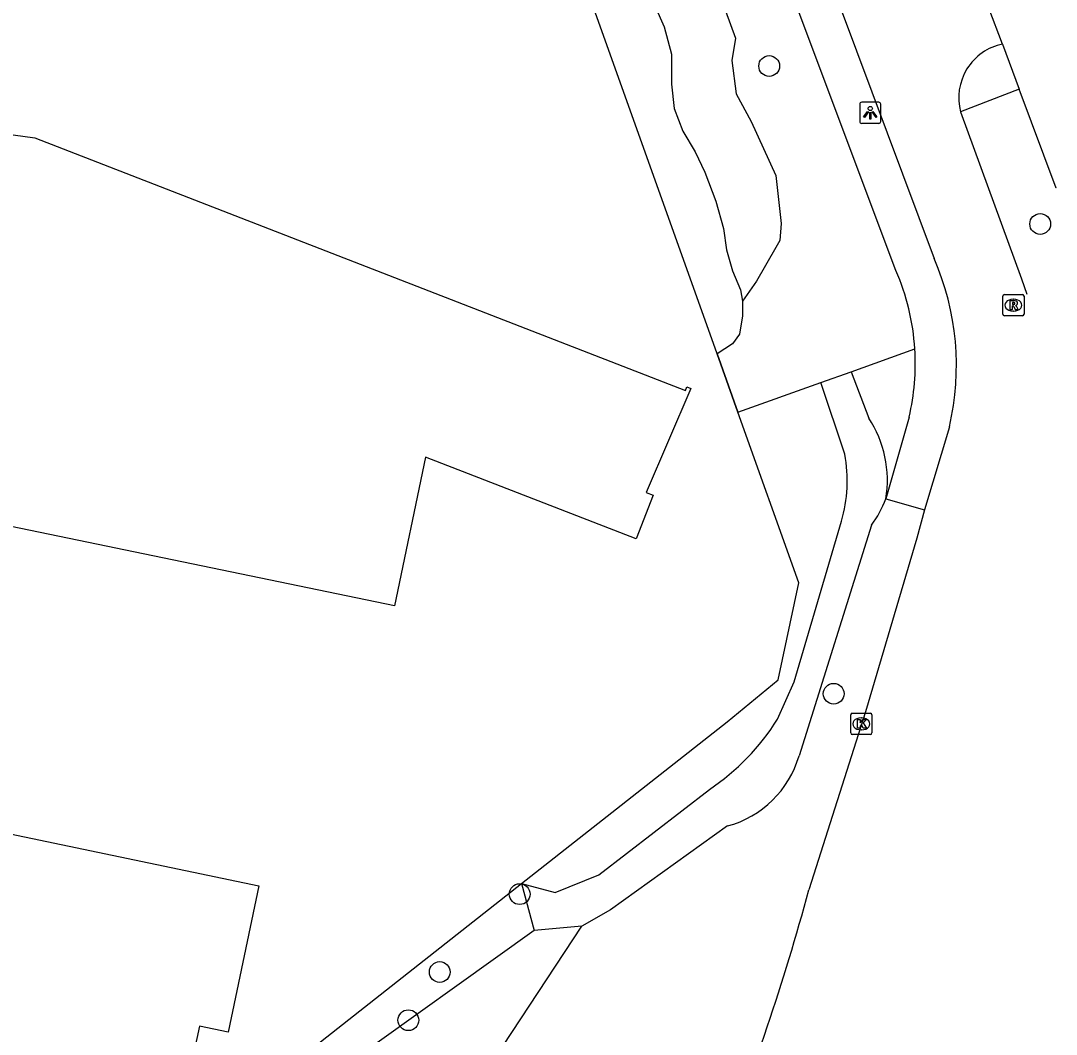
# Model space of a CAD drawing. Extents: x 157692 to 159670, y 381454 to 383289.
# Drawn here: x 158771.41 to 158820.23, y 381935.57 to 381983.36 of the extents above; entities that cross this region are included whole.
import ezdxf

# ---------------------------------------------------------------- set-up
doc = ezdxf.new("R2010")
doc.units = 0
for name, color, linetype in [('IMGEO_Boom', 7, 'Continuous'), ('IMGEO_Fietspad_gesloten', 7, 'Continuous'), ('IMGEO_Groenvoorziening', 7, 'Continuous'), ('IMGEO_Hek', 7, 'Continuous'), ('IMGEO_Kolk', 7, 'Continuous'), ('IMGEO_Lichtpunt', 7, 'Continuous'), ('IMGEO_Pand', 7, 'Continuous'), ('IMGEO_Rijbaan_lokaal_open', 7, 'Continuous'), ('IMGEO_Rioolput', 7, 'Continuous'), ('IMGEO_Voetpad_open', 7, 'Continuous')]:
    doc.layers.add(name, color=color, linetype=linetype)

msp = doc.modelspace()

# ---------------------------------------------------------------- linework, layer by layer
at = {"layer": 'IMGEO_Boom'}
for centre in [(158806.697, 381981.226), (158819.474, 381973.776), (158809.737, 381951.627), (158794.933, 381942.177), (158791.163, 381938.503), (158789.684, 381936.231)]:
    msp.add_circle(centre, 0.489, dxfattribs=at)
at = {"layer": 'IMGEO_Fietspad_gesloten'}
for points in [[(158809.322, 381985.948), (158814.476, 381972.144)], [(158815.721, 381979.06), (158818.595, 381971.194), (158818.839, 381970.471), (158818.839, 381970.471)], [(158815.193, 381964.217), (158814.021, 381960.298)], [(158814.021, 381960.298), (158813.659, 381958.968), (158811.232, 381950.768), (158808.568, 381942.38)]]:
    msp.add_lwpolyline(points, dxfattribs=at)
for centre, radius, start, end in [((158818.211, 381979.73), 2.579, 101.4849, 195.0504), ((158802.852, 381967.097), 12.673, 346.8661, 23.4706), ((158697.173, 381972.656), 115.436, 338.09361, 344.7948)]:
    msp.add_arc(centre, radius, start, end, dxfattribs=at)
at = {"layer": 'IMGEO_Groenvoorziening'}
for points in [[(158804.242, 381967.659), (158797.792, 381985.757), (158794.203, 381996.276), (158791.398, 382004.912), (158787.515, 382016.319), (158786.523, 382015.913), (158778.888, 382035.503), (158778.315, 382036.37)], [(158800.836, 381985.151), (158801.738, 381983.07), (158802.091, 381981.78), (158802.091, 381980.371), (158802.212, 381979.228), (158802.632, 381978.146), (158803.209, 381977.171), (158803.655, 381976.221), (158804.187, 381974.855), (158804.544, 381973.561), (158804.677, 381972.552), (158804.961, 381971.573), (158805.342, 381970.674), (158805.438, 381970.136)], [(158804.159, 381985.128), (158805.114, 381982.535), (158804.943, 381981.49), (158805.135, 381979.91), (158805.847, 381978.606), (158807.006, 381976.064), (158807.264, 381973.792), (158807.203, 381973.005), (158807.007, 381972.664), (158806.094, 381971.079), (158805.438, 381970.136)], [(158805.438, 381970.136), (158805.441, 381969.44), (158805.292, 381968.574), (158804.973, 381968.127), (158804.242, 381967.659)], [(158810.554, 381966.81), (158813.564, 381967.884)], [(158804.242, 381967.659), (158805.222, 381964.91)], [(158809.133, 381966.304), (158810.554, 381966.81)], [(158810.554, 381966.81), (158811.391, 381964.626)], [(158805.222, 381964.91), (158809.133, 381966.304)], [(158810.265, 381962.919), (158809.133, 381966.304)], [(158795.014, 381942.671), (158804.708, 381950.306), (158807.124, 381952.287), (158808.091, 381956.861), (158805.222, 381964.91)], [(158807.096, 381950.431), (158807.871, 381952.182), (158810.109, 381959.758)], [(158811.518, 381959.579), (158808.106, 381948.693)], [(158795.014, 381942.671), (158796.605, 381942.261), (158798.662, 381943.092), (158803.879, 381947.112)], [(158804.733, 381945.39), (158799.21, 381941.437), (158797.869, 381940.663)], [(158745.17, 381903.414), (158763.626, 381917.95), (158795.014, 381942.671)], [(158795.014, 381942.671), (158795.619, 381940.468)], [(158795.619, 381940.468), (158786.617, 381934.019), (158754.359, 381908.504), (158745.892, 381902.253), (158742.29, 381899.292)], [(158784.698, 381920.653), (158797.869, 381940.663)], [(158797.869, 381940.663), (158795.619, 381940.468)]]:
    msp.add_lwpolyline(points, dxfattribs=at)
for centre, radius, start, end in [((158806.959, 381961.7), 5.311, 350.4405, 33.4323), ((158803.337, 381961.677), 7.038, 344.1814, 10.1679), ((158807.415, 381962.629), 5.113, 323.373, 339.2506), ((158797.645, 381956.373), 11.163, 303.9456, 327.8425), ((158803.466, 381950.057), 4.836, 285.1827, 343.6158)]:
    msp.add_arc(centre, radius, start, end, dxfattribs=at)
at = {"layer": 'IMGEO_Hek'}
for points in [[(158804.242, 381967.659), (158797.792, 381985.757), (158794.203, 381996.276)], [(158805.222, 381964.91), (158804.242, 381967.659)], [(158804.708, 381950.306), (158807.124, 381952.287), (158808.091, 381956.861), (158805.222, 381964.91)], [(158795.014, 381942.671), (158804.708, 381950.306)], [(158763.626, 381917.95), (158795.014, 381942.671)]]:
    msp.add_lwpolyline(points, dxfattribs=at)
at = {"layer": 'IMGEO_Kolk'}
for p, q in [((158810.541, 381949.778), (158810.541, 381950.63)), ((158810.616, 381950.704), (158811.468, 381950.704)), ((158811.542, 381950.63), (158811.542, 381949.778)), ((158811.029, 381950.484), (158811.054, 381950.484)), ((158811.468, 381949.704), (158810.616, 381949.704)), ((158811.052, 381949.924), (158811.027, 381949.924))]:
    msp.add_line(p, q, dxfattribs=at)
for points in [[(158810.541, 381949.778), (158810.541, 381950.63)], [(158810.616, 381950.704), (158811.468, 381950.704)], [(158811.542, 381950.63), (158811.542, 381949.778)], [(158810.862, 381950.404), (158810.985, 381950.404), (158810.985, 381950.253), (158811.115, 381950.404), (158811.279, 381950.404), (158811.133, 381950.253), (158811.286, 381950.004), (158811.134, 381950.004), (158811.049, 381950.168), (158810.985, 381950.101), (158810.985, 381950.004), (158810.862, 381950.004), (158810.862, 381950.404)], [(158811.468, 381949.704), (158810.616, 381949.704)]]:
    msp.add_lwpolyline(points, dxfattribs=at)
for centre, start, end in [((158810.618, 381950.628), 91.552, 178.448), ((158810.618, 381950.628), 91.552, 178.448), ((158811.466, 381950.628), 1.552, 88.448), ((158811.466, 381950.628), 1.552, 88.448), ((158810.618, 381949.78), 181.552, 268.448), ((158810.618, 381949.78), 181.552, 268.448), ((158811.466, 381949.78), 271.552, 358.448), ((158811.466, 381949.78), 271.552, 358.448)]:
    msp.add_arc(centre, 0.0765, start, end, dxfattribs=at)
for centre, major_axis, ratio, start_param, end_param in [((158811.028, 381950.204), (-0.387, 0.002), 0.722429, 4.712389, 7.853982), ((158811.053, 381950.204), (-0.39, 0.002), 0.717154, 1.570796, 4.712389)]:
    msp.add_ellipse(centre, major_axis=major_axis, ratio=ratio, start_param=start_param, end_param=end_param, dxfattribs=at)
at = {"layer": 'IMGEO_Lichtpunt'}
for p, q in [((158810.963, 381979.424), (158810.963, 381978.617)), ((158810.963, 381979.424), (158810.963, 381978.617)), ((158811.865, 381979.519), (158811.057, 381979.519)), ((158811.865, 381979.519), (158811.057, 381979.519)), ((158811.959, 381978.617), (158811.959, 381979.424)), ((158811.959, 381978.617), (158811.959, 381979.424)), ((158811.057, 381978.523), (158811.865, 381978.523)), ((158811.057, 381978.523), (158811.865, 381978.523))]:
    msp.add_line(p, q, dxfattribs=at)
for points in [[(158811.337, 381979.088), (158811.376, 381979.06), (158811.188, 381978.798), (158811.15, 381978.825), (158811.337, 381979.088)], [(158811.439, 381979.04), (158811.486, 381979.04), (158811.486, 381978.718), (158811.439, 381978.718), (158811.439, 381979.04)], [(158811.549, 381979.06), (158811.587, 381979.087), (158811.774, 381978.825), (158811.735, 381978.797), (158811.549, 381979.06)]]:
    msp.add_lwpolyline(points, dxfattribs=at)
msp.add_circle((158811.462, 381979.222), 0.0994, dxfattribs=at)
for centre, start, end in [((158811.057, 381979.424), 90, 180), ((158811.057, 381979.424), 90, 180), ((158811.865, 381979.424), 0, 90), ((158811.865, 381979.424), 0, 90), ((158811.057, 381978.617), 180, 270), ((158811.057, 381978.617), 180, 270), ((158811.865, 381978.617), 270, 0), ((158811.865, 381978.617), 270, 360)]:
    msp.add_arc(centre, 0.0946, start, end, dxfattribs=at)
at = {"layer": 'IMGEO_Pand'}
for points in [[(158751.209, 381971.595), (158753.011, 381971.248), (158753.386, 381972.934), (158759.001, 381971.744), (158759.411, 381974.392), (158759.738, 381974.353), (158760.458, 381979.445), (158772.07, 381977.833), (158802.75, 381965.918), (158802.816, 381966.092), (158803.006, 381966.02), (158800.893, 381961.113), (158801.219, 381960.986), (158800.425, 381958.934), (158790.489, 381962.777), (158789.027, 381955.769), (158749.599, 381963.931), (158751.209, 381971.595)], [(158738.678, 381937.051), (158740.114, 381942.027), (158739.78, 381942.126), (158740.407, 381944.246), (158745.274, 381942.897), (158746.774, 381950.06), (158782.635, 381942.564), (158781.195, 381935.673), (158779.835, 381935.958), (158779.421, 381933.982), (158775.918, 381934.715), (158775.575, 381934.787), (158774.753, 381928.563), (158774.556, 381928.587), (158774.581, 381928.774), (158759.687, 381930.94), (158738.678, 381937.051)]]:
    msp.add_lwpolyline(points, dxfattribs=at)
at = {"layer": 'IMGEO_Rijbaan_lokaal_open'}
for points in [[(158817.698, 381982.257), (158816.403, 381985.672)], [(158817.698, 381982.257), (158818.489, 381980.13)], [(158820.232, 381975.47), (158820.232, 381975.471), (158818.489, 381980.13)]]:
    msp.add_lwpolyline(points, dxfattribs=at)
at = {"layer": 'IMGEO_Rioolput'}
for p, q in [((158817.709, 381969.523), (158817.709, 381970.375)), ((158817.784, 381970.449), (158818.636, 381970.449)), ((158818.197, 381970.229), (158818.222, 381970.229)), ((158818.71, 381970.375), (158818.71, 381969.523)), ((158818.22, 381969.669), (158818.195, 381969.669)), ((158818.636, 381969.449), (158817.784, 381969.449))]:
    msp.add_line(p, q, dxfattribs=at)
for points in [[(158817.709, 381969.523), (158817.709, 381970.375)], [(158817.784, 381970.449), (158818.636, 381970.449)], [(158818.298, 381970.147), (158818.046, 381970.149), (158818.046, 381969.749)], [(158818.71, 381970.375), (158818.71, 381969.523)], [(158818.046, 381969.749), (158818.17, 381969.749), (158818.17, 381969.911), (158818.181, 381969.911)], [(158818.224, 381970.068), (158818.17, 381970.068), (158818.17, 381969.987)], [(158818.17, 381969.987), (158818.222, 381969.987)], [(158818.228, 381969.882), (158818.299, 381969.749), (158818.439, 381969.749), (158818.374, 381969.875)], [(158818.636, 381969.449), (158817.784, 381969.449)]]:
    msp.add_lwpolyline(points, dxfattribs=at)
for centre, radius, start, end in [((158817.786, 381970.373), 0.0765, 91.552, 178.448), ((158817.786, 381970.373), 0.0765, 91.552, 178.448), ((158818.297, 381970.037), 0.109, 350.3612, 89.416), ((158818.634, 381970.373), 0.0765, 1.552, 88.448), ((158818.634, 381970.373), 0.0765, 1.552, 88.448), ((158818.18, 381969.858), 0.0533, 26.0293, 88.6989), ((158818.206, 381970.176), 0.19, 274.7715, 282.9687), ((158818.23, 381969.972), 0.0964, 77.0061, 93.1865), ((158818.244, 381970.029), 0.0378, 276.6634, 79.6772), ((158818.295, 381970.037), 0.112, 277.5842, 350.9817), ((158818.279, 381969.822), 0.108, 29.5134, 73.7905), ((158817.786, 381969.525), 0.0765, 181.552, 268.448), ((158817.786, 381969.525), 0.0765, 181.552, 268.448), ((158818.634, 381969.525), 0.0765, 271.552, 358.448), ((158818.634, 381969.525), 0.0765, 271.552, 358.448)]:
    msp.add_arc(centre, radius, start, end, dxfattribs=at)
for centre, major_axis, ratio, start_param, end_param in [((158818.196, 381969.949), (-0.387, 0.002), 0.722429, 4.712389, 7.853982), ((158818.221, 381969.949), (-0.39, 0.002), 0.717154, 1.570796, 4.712389)]:
    msp.add_ellipse(centre, major_axis=major_axis, ratio=ratio, start_param=start_param, end_param=end_param, dxfattribs=at)
at = {"layer": 'IMGEO_Voetpad_open'}
for points in [[(158812.671, 381971.586), (158807.065, 381986.509), (158791.945, 382026.759)], [(158818.489, 381980.13), (158815.721, 381979.06)], [(158813.293, 381964.674), (158812.196, 381960.818)], [(158812.196, 381960.818), (158814.021, 381960.298)]]:
    msp.add_lwpolyline(points, dxfattribs=at)
for centre, radius, start, end in [((158802.591, 381967.196), 10.994, 3.5884, 23.5353), ((158802.618, 381967.192), 10.967, 346.7292, 3.6195)]:
    msp.add_arc(centre, radius, start, end, dxfattribs=at)

doc.saveas('drawing.dxf')
